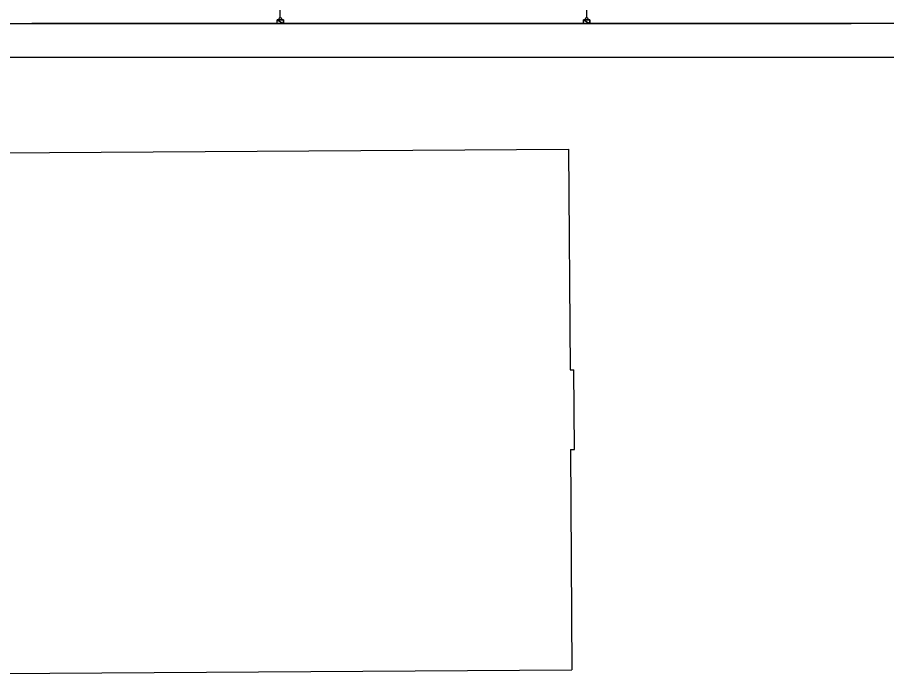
# Model space of a CAD drawing. Extents: x -264205 to -263659, y -1242401 to -1242060.
# Drawn here: x -263925.4 to -263854.4, y -1242365.3 to -1242311.7 of the extents above; entities that cross this region are included whole.
import ezdxf

# ---------------------------------------------------------------- set-up
doc = ezdxf.new("R2010")
doc.units = 0
doc.layers.add('OBRUBNIKY_KOMUNIKACIE_PROJEKT', color=7, linetype='Continuous')
doc.layers.add('SITUACIA_DSP_2D', color=7, linetype='Continuous')

msp = doc.modelspace()

# ---------------------------------------------------------------- linework, layer by layer
at = {"layer": 'OBRUBNIKY_KOMUNIKACIE_PROJEKT'}
for p, q in [((-263980.94, -1242312.232), (-263924.192, -1242312.232)), ((-263842.601, -1242312.24), (-263924.192, -1242312.232)), ((-264038.443, -1242314.982), (-263836.403, -1242314.982))]:
    msp.add_line(p, q, dxfattribs=at)
at = {"layer": 'SITUACIA_DSP_2D'}
for p, q in [((-263903.913, -1242311.742), (-263903.913, -1242304.647)), ((-263878.913, -1242311.742), (-263878.913, -1242304.147)), ((-263980.94, -1242312.232), (-263857.327, -1242312.232)), ((-263842.601, -1242312.24), (-263924.192, -1242312.232)), ((-263904.163, -1242311.942), (-263903.663, -1242311.942)), ((-263904.163, -1242312.232), (-263904.163, -1242311.942)), ((-263904.163, -1242311.942), (-263903.663, -1242312.232)), ((-263904.163, -1242311.942), (-263903.663, -1242312.232)), ((-263903.663, -1242311.942), (-263904.163, -1242311.942)), ((-263903.663, -1242312.232), (-263904.163, -1242312.232)), ((-263903.663, -1242311.942), (-263903.663, -1242312.232)), ((-263903.663, -1242312.232), (-263903.663, -1242311.942)), ((-263879.163, -1242311.942), (-263878.663, -1242311.942)), ((-263879.163, -1242312.232), (-263879.163, -1242311.942)), ((-263879.163, -1242311.942), (-263878.663, -1242312.232)), ((-263879.163, -1242311.942), (-263878.663, -1242312.232)), ((-263878.663, -1242311.942), (-263879.163, -1242311.942)), ((-263878.663, -1242312.232), (-263879.163, -1242312.232)), ((-263878.663, -1242311.942), (-263878.663, -1242312.232)), ((-263878.663, -1242312.232), (-263878.663, -1242311.942)), ((-264038.443, -1242314.982), (-263836.403, -1242314.982)), ((-263976.89, -1242323.14), (-263880.39, -1242322.51)), ((-263880.39, -1242322.51), (-263880.27, -1242340.53)), ((-263880.27, -1242340.53), (-263879.95, -1242340.53)), ((-263879.9, -1242347.02), (-263879.95, -1242340.53)), ((-263880.23, -1242347.02), (-263879.9, -1242347.02)), ((-263880.23, -1242347.02), (-263880.12, -1242365.01)), ((-263928.07, -1242365.32), (-263880.12, -1242365.01))]:
    msp.add_line(p, q, dxfattribs=at)
for centre in [(-263903.913, -1242311.842), (-263878.913, -1242311.842)]:
    msp.add_circle(centre, 0.1, dxfattribs=at)

doc.saveas('drawing.dxf')
